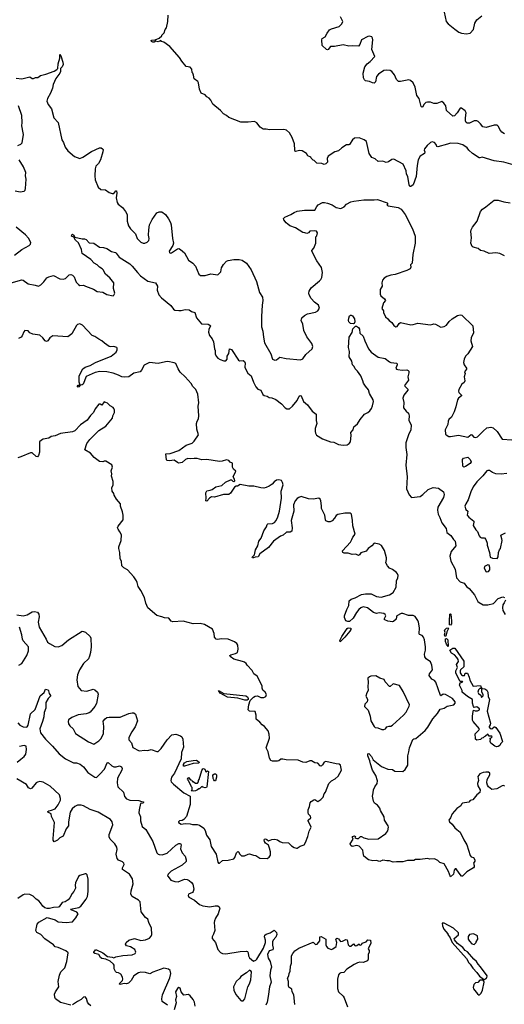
# Model space of a CAD drawing. Extents: x 2220333 to 2384341, y 721037 to 894043.
# Tile 281 of 325: x 2346499 to 2352603, y 813727 to 826119. Entities that reach past the tile are written whole.
import ezdxf

# ---------------------------------------------------------------- set-up
doc = ezdxf.new("R2010")
doc.units = 0

msp = doc.modelspace()

# ---------------------------------------------------------------- linework, layer by layer
at = {"layer": '0CON10XD'}
for points in [[(2352715, 824290), (2352595, 824324), (2352475, 824342), (2352325, 824390), (2352295, 824380), (2352285, 824382), (2352203, 824435), (2352157, 824477), (2352135, 824506), (2352082, 824542), (2352022, 824562), (2351925, 824566), (2351887, 824553), (2351765, 824520), (2351755, 824522), (2351745, 824547), (2351722, 824572), (2351695, 824583), (2351675, 824575), (2351630, 824535), (2351599, 824495), (2351594, 824475), (2351600, 824455), (2351597, 824435), (2351545, 824402), (2351520, 824355), (2351507, 824285), (2351492, 824145), (2351455, 824040), (2351425, 824020), (2351415, 824020), (2351405, 824040), (2351387, 824145), (2351373, 824175), (2351366, 824215), (2351329, 824299), (2351212, 824362), (2351185, 824358), (2351145, 824330), (2351115, 824323), (2351075, 824340), (2351015, 824336), (2350975, 824367), (2350935, 824383), (2350903, 824435), (2350867, 824585), (2350838, 824608), (2350775, 824632), (2350715, 824627), (2350690, 824605), (2350655, 824550), (2350645, 824543), (2350615, 824542), (2350555, 824508), (2350515, 824468), (2350470, 824455), (2350385, 824400), (2350373, 824373), (2350378, 824325), (2350357, 824303), (2350335, 824298), (2350305, 824308), (2350243, 824313), (2350210, 824345), (2350195, 824350), (2350170, 824375), (2350165, 824390), (2350130, 824405), (2350110, 824435), (2350055, 824468), (2350025, 824472), (2349975, 824458), (2349971, 824461), (2349964, 824475), (2349960, 824555), (2349933, 824635), (2349898, 824695), (2349858, 824728), (2349825, 824737), (2349645, 824731), (2349605, 824742), (2349565, 824742), (2349530, 824765), (2349485, 824822), (2349455, 824838), (2349375, 824830), (2349285, 824831), (2349135, 824886), (2349105, 824914), (2349065, 824934), (2349027, 824977), (2348932, 825055), (2348906, 825106), (2348885, 825130), (2348858, 825148), (2348835, 825171), (2348784, 825194), (2348762, 825245), (2348751, 825325), (2348742, 825342), (2348698, 825375), (2348689, 825419), (2348678, 825445), (2348670, 825455), (2348668, 825498), (2348645, 825520), (2348595, 825530), (2348542, 825595), (2348512, 825645), (2348392, 825782), (2348315, 825837), (2348286, 825846), (2348275, 825858), (2348245, 825840), (2348215, 825848), (2348194, 825836), (2348176, 825834), (2348159, 825845), (2348156, 825855), (2348165, 825862), (2348205, 825867), (2348255, 825888), (2348290, 825915), (2348290, 825925), (2348317, 825953), (2348330, 825995), (2348348, 826015), (2348367, 826095), (2348369, 826175)], [(2351846, 826215), (2351869, 826095), (2351896, 826065), (2351979, 825999), (2352031, 825961), (2352065, 825948), (2352125, 825942), (2352175, 825948), (2352214, 825996), (2352232, 826075), (2352255, 826117), (2352321, 826169)], [(2352605, 824681), (2352572, 824702), (2352546, 824735), (2352530, 824775), (2352515, 824790), (2352475, 824791), (2352375, 824761), (2352332, 824772), (2352305, 824809), (2352275, 824837), (2352255, 824847), (2352225, 824844), (2352165, 824817), (2352135, 824817), (2352122, 824825), (2352114, 824845), (2352113, 824885), (2352122, 824945), (2352112, 824972), (2352065, 825007), (2352045, 825007), (2352008, 824945), (2351975, 824910), (2351955, 824906), (2351873, 824975), (2351866, 825035), (2351840, 825070), (2351815, 825088), (2351755, 825064), (2351715, 825066), (2351675, 825081), (2351635, 825082), (2351615, 825076), (2351589, 825051), (2351575, 825021), (2351565, 825019), (2351557, 825027), (2351529, 825129), (2351501, 825165), (2351481, 825271), (2351456, 825325), (2351423, 825353), (2351400, 825360), (2351295, 825341), (2351272, 825342), (2351245, 825364), (2351218, 825425), (2351188, 825465), (2351165, 825481), (2351115, 825484), (2351085, 825479), (2351017, 825433), (2350993, 825405), (2350979, 825335), (2350965, 825321), (2350945, 825322), (2350905, 825340), (2350855, 825351), (2350841, 825361), (2350829, 825385), (2350824, 825445), (2350848, 825525), (2350875, 825562), (2350915, 825591), (2350972, 825655), (2350934, 825745), (2350946, 825866), (2350945, 825888), (2350935, 825902), (2350905, 825911), (2350885, 825909), (2350804, 825866), (2350785, 825808), (2350765, 825787), (2350685, 825791), (2350645, 825784), (2350575, 825804), (2350465, 825780), (2350415, 825780), (2350383, 825745), (2350375, 825740), (2350365, 825743), (2350310, 825795), (2350303, 825865), (2350309, 825881), (2350345, 825903), (2350370, 825950), (2350400, 825990), (2350425, 826004), (2350525, 826031), (2350558, 826065), (2350568, 826095), (2350538, 826155)], [(2346455, 825382), (2346525, 825374), (2346625, 825400), (2346658, 825378), (2346672, 825378), (2346698, 825392), (2346727, 825393), (2346762, 825415), (2346828, 825432), (2346935, 825471), (2346969, 825491), (2346979, 825505), (2346984, 825565), (2347004, 825635), (2347005, 825680), (2347016, 825665), (2347044, 825585), (2347046, 825554), (2347034, 825526), (2347014, 825505), (2347014, 825465), (2347007, 825445), (2346953, 825377), (2346919, 825305), (2346911, 825259), (2346889, 825195), (2346850, 825125), (2346840, 825095), (2346860, 825050), (2346899, 824995), (2346931, 824885), (2346983, 824823), (2347029, 824605), (2347053, 824573), (2347074, 824515), (2347105, 824467), (2347188, 824398), (2347255, 824370), (2347295, 824387), (2347405, 824460), (2347504, 824506), (2347525, 824506), (2347544, 824494), (2347550, 824485), (2347548, 824455), (2347518, 824355), (2347490, 824310), (2347460, 824275), (2347450, 824240), (2347444, 824155), (2347449, 824105), (2347489, 824009), (2347523, 823983), (2347579, 823979), (2347625, 823944), (2347665, 823931), (2347687, 823933), (2347712, 823965), (2347720, 823965), (2347722, 823935), (2347714, 823876), (2347725, 823818), (2347738, 823798), (2347795, 823754), (2347834, 823705), (2347851, 823665), (2347854, 823585), (2347869, 823525), (2347896, 823485), (2347959, 823425), (2347981, 823365), (2348027, 823317), (2348055, 823306), (2348075, 823307), (2348105, 823320), (2348125, 823341), (2348130, 823365), (2348123, 823405), (2348125, 823475), (2348133, 823535), (2348166, 823605), (2348225, 823689), (2348255, 823702), (2348289, 823699), (2348336, 823665), (2348373, 823613), (2348398, 823568), (2348407, 823535), (2348422, 823365), (2348436, 823305), (2348429, 823275), (2348384, 823206), (2348385, 823190), (2348395, 823182), (2348410, 823185), (2348485, 823236), (2348505, 823240), (2348525, 823227), (2348575, 823183), (2348624, 823094), (2348678, 823055), (2348715, 823016), (2348755, 822918), (2348775, 822899), (2348835, 822901), (2348905, 822921), (2348995, 822906), (2349034, 822945), (2349043, 822997), (2349065, 823036), (2349105, 823079), (2349125, 823090), (2349195, 823101), (2349265, 823102), (2349302, 823092), (2349355, 823053), (2349415, 822970), (2349482, 822825), (2349519, 822685), (2349559, 822625), (2349562, 822585), (2349552, 822528), (2349544, 822384), (2349547, 822255), (2349563, 822197), (2349568, 822125), (2349583, 822053), (2349661, 821915), (2349682, 821845), (2349712, 821832), (2349735, 821836), (2349775, 821873), (2349855, 821854), (2350035, 821839), (2350065, 821852), (2350102, 821905), (2350183, 821977), (2350192, 822005), (2350177, 822045), (2350115, 822128), (2350079, 822209), (2350064, 822285), (2350046, 822335), (2350054, 822365), (2350088, 822395), (2350124, 822416), (2350225, 822437), (2350255, 822456), (2350275, 822490), (2350262, 822525), (2350213, 822563), (2350170, 822610), (2350146, 822655), (2350142, 822675), (2350145, 822702), (2350169, 822745), (2350277, 822833), (2350292, 822848), (2350304, 822876), (2350312, 822935), (2350301, 823001), (2350243, 823085), (2350178, 823205), (2350178, 823215), (2350203, 823245), (2350230, 823305), (2350230, 823385), (2350242, 823398), (2350250, 823435), (2350236, 823456), (2350215, 823462), (2350155, 823458), (2350135, 823438), (2350115, 823428), (2350092, 823438), (2350065, 823440), (2349975, 823498), (2349900, 823525), (2349878, 823545), (2349854, 823564), (2349828, 823598), (2349823, 823617), (2349840, 823635), (2349914, 823666), (2349956, 823694), (2349995, 823707), (2350085, 823720), (2350215, 823720), (2350242, 823768), (2350260, 823790), (2350314, 823816), (2350337, 823817), (2350378, 823808), (2350435, 823790), (2350485, 823757), (2350544, 823744), (2350585, 823764), (2350615, 823798), (2350670, 823825), (2350706, 823834), (2350835, 823851), (2350965, 823850), (2351005, 823856), (2351128, 823815), (2351138, 823805), (2351122, 823785), (2351140, 823775), (2351265, 823755), (2351305, 823734), (2351356, 823666), (2351445, 823486)], [(2346474, 824536), (2346515, 824552), (2346530, 824570), (2346547, 824675), (2346544, 824696), (2346526, 824784), (2346532, 824825), (2346526, 824915), (2346483, 825033)], [(2346444, 823964), (2346505, 823951), (2346555, 823961), (2346569, 823975), (2346574, 823995), (2346582, 824112), (2346573, 824155), (2346576, 824195), (2346548, 824268), (2346494, 824355)], [(2352604, 823145), (2352545, 823177), (2352495, 823185), (2352412, 823175), (2352348, 823205), (2352305, 823216), (2352275, 823239), (2352210, 823255), (2352198, 823265), (2352183, 823305), (2352189, 823375), (2352181, 823455), (2352186, 823475), (2352203, 823507), (2352263, 823585), (2352303, 823705), (2352328, 823735), (2352372, 823765), (2352475, 823849), (2352526, 823846), (2352595, 823827), (2352675, 823814)], [(2346433, 823157), (2346525, 823225), (2346617, 823275), (2346637, 823295), (2346640, 823315), (2346611, 823371), (2346572, 823412), (2346457, 823507)], [(2351445, 823486), (2351481, 823395), (2351479, 823305), (2351450, 823165), (2351442, 823055), (2351420, 823035), (2351427, 823003), (2351416, 822984), (2351375, 822963), (2351229, 822911), (2351175, 822902), (2351124, 822886), (2351090, 822865), (2351069, 822841), (2351060, 822805), (2351066, 822765), (2351040, 822725), (2351040, 822665), (2351047, 822645), (2351096, 822605), (2351107, 822585), (2351080, 822555), (2351062, 822485), (2351080, 822455), (2351083, 822433), (2351105, 822380), (2351136, 822356), (2351152, 822332), (2351186, 822306), (2351212, 822272), (2351235, 822254), (2351255, 822258), (2351277, 822295), (2351295, 822306), (2351425, 822280), (2351455, 822281), (2351515, 822301), (2351675, 822277), (2351704, 822286), (2351715, 822293), (2351735, 822288), (2351805, 822251), (2351845, 822257), (2351874, 822275), (2351908, 822322), (2351945, 822355), (2352015, 822396), (2352045, 822406), (2352068, 822398), (2352205, 822265), (2352214, 822176), (2352184, 822115), (2352182, 822075), (2352202, 822005), (2352144, 821915), (2352114, 821885), (2352096, 821845), (2352091, 821805), (2352099, 821775), (2352126, 821735), (2352125, 821722), (2352100, 821685), (2352108, 821665), (2352096, 821624), (2352104, 821575), (2352096, 821554), (2352070, 821530), (2352029, 821465), (2352026, 821445), (2352032, 821425), (2352063, 821395), (2352064, 821385), (2352026, 821354), (2352014, 821335), (2351994, 821245), (2351971, 821185), (2351936, 821115), (2351904, 821085), (2351895, 821068), (2351891, 821025), (2351860, 820955), (2351864, 820904), (2351884, 820884), (2351905, 820872), (2351925, 820871), (2352025, 820891), (2352145, 820866), (2352185, 820897), (2352195, 820893), (2352219, 820865), (2352245, 820860), (2352265, 820869), (2352335, 820940), (2352385, 820982), (2352435, 820990), (2352461, 820981), (2352515, 820936), (2352578, 820838), (2352699, 820829)], [(2346335, 822791), (2346526, 822846), (2346545, 822840), (2346605, 822794), (2346695, 822779), (2346735, 822763), (2346767, 822783), (2346802, 822818), (2346840, 822870), (2346866, 822884), (2346925, 822898), (2347005, 822856), (2347045, 822852), (2347075, 822861), (2347122, 822908), (2347145, 822913), (2347165, 822903), (2347185, 822883), (2347212, 822815), (2347238, 822785), (2347256, 822774), (2347305, 822776), (2347327, 822767), (2347428, 822728), (2347475, 822699), (2347545, 822689), (2347595, 822659), (2347675, 822644), (2347685, 822650), (2347697, 822675), (2347680, 822735), (2347686, 822805), (2347635, 822870), (2347578, 822918), (2347551, 822971), (2347539, 822985), (2347506, 823005), (2347475, 823035), (2347436, 823055), (2347395, 823101), (2347288, 823175), (2347277, 823227), (2347239, 823309), (2347201, 823345), (2347180, 823380), (2347153, 823395), (2347155, 823410), (2347165, 823418), (2347175, 823412), (2347195, 823380), (2347285, 823362), (2347315, 823362), (2347335, 823352), (2347375, 823310), (2347435, 823308), (2347505, 823254), (2347555, 823250), (2347595, 823239), (2347655, 823202), (2347705, 823190), (2347715, 823180), (2347751, 823131), (2347888, 823045), (2347918, 823018), (2347984, 822935), (2348023, 822895), (2348115, 822829), (2348208, 822808), (2348234, 822765), (2348229, 822715), (2348251, 822655), (2348285, 822619), (2348403, 822523), (2348435, 822474), (2348455, 822464), (2348505, 822457), (2348533, 822457), (2348585, 822470), (2348635, 822467), (2348665, 822447), (2348705, 822432), (2348727, 822367), (2348791, 822291), (2348873, 822287), (2348896, 822275), (2348901, 822265), (2348880, 822220), (2348877, 822185), (2348890, 822145), (2348924, 822104), (2348940, 822065), (2348953, 821975), (2348962, 821955), (2348961, 821915), (2348974, 821885), (2348995, 821860), (2349025, 821842), (2349070, 821825), (2349095, 821827), (2349112, 821845), (2349113, 821885), (2349132, 821918), (2349142, 821975), (2349165, 821966), (2349254, 821834), (2349267, 821827), (2349315, 821829), (2349331, 821815), (2349339, 821795), (2349337, 821745), (2349346, 821715), (2349372, 821672), (2349416, 821635), (2349446, 821555), (2349475, 821500), (2349500, 821470), (2349538, 821455), (2349562, 821402), (2349580, 821390), (2349615, 821382), (2349642, 821362), (2349675, 821360), (2349725, 821340), (2349796, 821286), (2349844, 821234), (2349865, 821220), (2349897, 821223), (2349937, 821253), (2349995, 821324), (2350020, 821380), (2350030, 821390), (2350045, 821385), (2350075, 821315), (2350125, 821273), (2350182, 821192), (2350232, 821152), (2350234, 821075), (2350242, 821035), (2350222, 820975), (2350219, 820935), (2350223, 820913), (2350239, 820889), (2350313, 820843), (2350415, 820806), (2350455, 820800), (2350513, 820773), (2350575, 820762), (2350623, 820767), (2350651, 820785), (2350666, 820805), (2350676, 820885), (2350670, 820925), (2350701, 820959), (2350708, 820995), (2350756, 821034), (2350787, 821085), (2350842, 821155), (2350885, 821174), (2350910, 821195), (2350932, 821225), (2350945, 821260), (2350954, 821315), (2350950, 821335), (2350905, 821416), (2350891, 821461), (2350855, 821505), (2350828, 821545), (2350822, 821575), (2350796, 821636), (2350755, 821696), (2350725, 821724), (2350710, 821755), (2350692, 821775), (2350681, 821821), (2350648, 821875), (2350654, 821944), (2350640, 821995), (2350648, 822125), (2350685, 822182), (2350694, 822226), (2350728, 822262), (2350742, 822262), (2350766, 822246), (2350778, 822225), (2350784, 822174), (2350827, 822137), (2350846, 822076), (2350892, 821975), (2350925, 821935), (2351015, 821871), (2351102, 821855), (2351155, 821811), (2351174, 821804), (2351248, 821795), (2351254, 821775), (2351238, 821735), (2351245, 821722), (2351260, 821715), (2351315, 821709), (2351374, 821714), (2351392, 821705), (2351399, 821695), (2351399, 821675), (2351387, 821625), (2351396, 821584)], [(2350705, 822293), (2350665, 822297), (2350645, 822315), (2350641, 822335), (2350646, 822364), (2350655, 822390), (2350665, 822400), (2350675, 822401), (2350691, 822391), (2350716, 822355), (2350721, 822315), (2350714, 822296), (2350705, 822293)], [(2350300, 820000), (2350294, 820065), (2350284, 820085), (2350267, 820097), (2350195, 820086), (2350137, 820087), (2350045, 820116), (2350015, 820107), (2349995, 820093), (2349968, 820065), (2349947, 820015), (2349952, 819935), (2349920, 819815), (2349932, 819722), (2349925, 819683), (2349905, 819671), (2349859, 819671), (2349817, 819633), (2349785, 819619), (2349695, 819557), (2349634, 819476), (2349522, 819395), (2349505, 819360), (2349465, 819354), (2349444, 819344), (2349430, 819345), (2349428, 819355), (2349457, 819383), (2349471, 819445), (2349498, 819495), (2349510, 819555), (2349540, 819595), (2349573, 819685), (2349608, 819738), (2349616, 819764), (2349625, 819774), (2349685, 819780), (2349708, 819792), (2349729, 819815), (2349749, 819861), (2349772, 819935), (2349796, 820095), (2349792, 820185), (2349818, 820265), (2349810, 820295), (2349795, 820318), (2349765, 820329), (2349735, 820322), (2349706, 820304), (2349680, 820275), (2349643, 820247), (2349605, 820230), (2349575, 820224), (2349535, 820226), (2349447, 820247), (2349385, 820249), (2349275, 820268), (2349242, 820248), (2349225, 820248), (2349204, 820236), (2349155, 820160), (2349135, 820144), (2349065, 820144), (2348955, 820109), (2348915, 820113), (2348891, 820099), (2348855, 820060), (2348843, 820065), (2348848, 820095), (2348844, 820166), (2348855, 820190), (2348897, 820197), (2348925, 820207), (2348971, 820239), (2349045, 820258), (2349092, 820298), (2349155, 820328), (2349165, 820328), (2349185, 820309), (2349195, 820306), (2349207, 820313), (2349206, 820335), (2349190, 820365), (2349220, 820435), (2349193, 820463), (2349180, 820485), (2349178, 820538), (2349151, 820551), (2349133, 820573), (2349105, 820580), (2349049, 820561), (2349015, 820559), (2348855, 820584), (2348795, 820581), (2348735, 820598), (2348695, 820598), (2348655, 820590), (2348615, 820596), (2348587, 820585), (2348545, 820546), (2348505, 820536), (2348485, 820544), (2348445, 820574), (2348387, 820567), (2348355, 820570), (2348348, 820578), (2348342, 820655), (2348395, 820660), (2348502, 820698), (2348595, 820766), (2348670, 820790), (2348698, 820815), (2348752, 820895), (2348732, 820965), (2348726, 821035), (2348734, 821065), (2348750, 821095), (2348756, 821135), (2348749, 821255), (2348757, 821295), (2348743, 821405), (2348717, 821465), (2348681, 821501), (2348659, 821539), (2348585, 821623), (2348522, 821682), (2348494, 821725), (2348465, 821790), (2348445, 821800), (2348364, 821816), (2348335, 821814), (2348245, 821791), (2348135, 821803), (2348065, 821770), (2348035, 821709), (2348015, 821688), (2347935, 821671), (2347875, 821624), (2347825, 821619), (2347785, 821624), (2347744, 821644), (2347675, 821672), (2347596, 821686), (2347508, 821692), (2347450, 821680), (2347335, 821628), (2347297, 821533), (2347285, 821523), (2347260, 821520), (2347245, 821498), (2347235, 821493), (2347229, 821499), (2347227, 821505), (2347235, 821520), (2347260, 821520), (2347248, 821555), (2347249, 821635), (2347293, 821725), (2347325, 821746), (2347385, 821765), (2347455, 821804), (2347652, 821885), (2347715, 821934), (2347729, 821965), (2347729, 821985), (2347722, 821995), (2347686, 822004), (2347645, 822000), (2347628, 822005), (2347566, 822046), (2347535, 822075), (2347495, 822096), (2347445, 822132), (2347412, 822145), (2347292, 822275), (2347255, 822289), (2347228, 822282), (2347215, 822270), (2347157, 822165), (2347105, 822127), (2346915, 822141), (2346880, 822115), (2346855, 822077), (2346835, 822070), (2346819, 822079), (2346792, 822115), (2346755, 822148), (2346665, 822163), (2346629, 822179), (2346605, 822203), (2346565, 822207), (2346550, 822190), (2346530, 822140), (2346516, 822124), (2346485, 822108)], [(2351396, 821584), (2351348, 821515), (2351350, 821505), (2351388, 821468), (2351386, 821456), (2351338, 821395), (2351326, 821355), (2351338, 821302), (2351334, 821235), (2351365, 821193), (2351397, 821167), (2351405, 821135), (2351399, 821079), (2351431, 821015), (2351424, 820955), (2351395, 820895), (2351364, 820795), (2351362, 820735), (2351375, 820645), (2351363, 820513), (2351378, 820365), (2351371, 820215), (2351405, 820138), (2351435, 820106), (2351545, 820116), (2351575, 820145), (2351645, 820205), (2351705, 820230), (2351775, 820222), (2351839, 820175), (2351844, 820145), (2351839, 820105), (2351766, 819984), (2351762, 819945), (2351770, 819895), (2351792, 819855), (2351815, 819785), (2351871, 819715), (2351881, 819665), (2351928, 819628), (2351963, 819575), (2351986, 819556), (2351992, 819495), (2351934, 819425), (2351918, 819365), (2351930, 819305), (2351986, 819205), (2352002, 819095), (2352046, 819045), (2352098, 819028), (2352126, 818986), (2352160, 818960), (2352229, 818879), (2352268, 818798), (2352285, 818783), (2352335, 818756), (2352397, 818753), (2352465, 818772), (2352525, 818833), (2352584, 818856), (2352607, 818847)], [(2347466, 817514), (2347446, 817475), (2347389, 817405), (2347375, 817396), (2347335, 817382), (2347235, 817372), (2347155, 817338), (2347114, 817306), (2347108, 817285), (2347116, 817255), (2347131, 817231), (2347172, 817192), (2347201, 817135), (2347365, 817030), (2347435, 817002), (2347495, 817042), (2347525, 817074), (2347554, 817135), (2347561, 817225), (2347550, 817290), (2347575, 817321), (2347597, 817335), (2347628, 817342), (2347765, 817341), (2347875, 817388), (2347915, 817396), (2347935, 817394), (2347958, 817378), (2347982, 817295), (2347955, 817218), (2347911, 817155), (2347874, 817085), (2347874, 817055), (2347909, 817019), (2347925, 816957), (2348005, 816916), (2348075, 816924), (2348115, 816921), (2348155, 816932), (2348225, 816907), (2348245, 816910), (2348282, 816945), (2348355, 817054), (2348415, 817120), (2348465, 817128), (2348525, 817106), (2348540, 817095), (2348554, 817065), (2348561, 816965), (2348539, 816895), (2348533, 816815), (2348448, 816635), (2348413, 816585), (2348401, 816545), (2348408, 816525), (2348435, 816496), (2348565, 816390), (2348647, 816345), (2348648, 816242), (2348599, 816091), (2348566, 816054), (2348545, 816042), (2348513, 816037), (2348500, 816025), (2348500, 816015), (2348535, 815994), (2348585, 816001), (2348645, 815998), (2348675, 815988), (2348735, 815990), (2348765, 815980), (2348818, 815945), (2348837, 815915), (2348854, 815855), (2348896, 815796), (2348910, 815715), (2348976, 815615), (2348994, 815515), (2349005, 815503), (2349015, 815503), (2349055, 815536), (2349125, 815539), (2349195, 815558), (2349210, 815575), (2349230, 815635), (2349245, 815650), (2349255, 815647), (2349272, 815615), (2349295, 815594), (2349330, 815595), (2349375, 815617), (2349395, 815620), (2349445, 815603), (2349475, 815600), (2349525, 815568), (2349615, 815560), (2349643, 815577), (2349659, 815605), (2349658, 815645), (2349646, 815694), (2349635, 815728), (2349595, 815753), (2349584, 815775), (2349578, 815795), (2349584, 815806), (2349595, 815810), (2349613, 815803), (2349634, 815784), (2349675, 815803), (2349714, 815804), (2349745, 815797), (2349775, 815774), (2349805, 815762), (2349885, 815761), (2349923, 815723), (2349955, 815702), (2349985, 815691), (2349995, 815690), (2350032, 815718), (2350084, 815736), (2350101, 815765), (2350130, 815840), (2350145, 815905), (2350170, 815955), (2350132, 816035), (2350134, 816046), (2350166, 816075), (2350161, 816095), (2350135, 816121), (2350131, 816141), (2350133, 816175), (2350149, 816215), (2350158, 816262), (2350170, 816280), (2350205, 816302), (2350215, 816304), (2350255, 816280), (2350293, 816305), (2350320, 816335), (2350336, 816375), (2350351, 816395), (2350395, 816506), (2350425, 816539), (2350474, 816566), (2350510, 816600), (2350553, 816675), (2350542, 816735), (2350525, 816750), (2350485, 816752), (2350355, 816783), (2350336, 816775), (2350315, 816741), (2350295, 816724), (2350285, 816727), (2350255, 816761), (2350215, 816768), (2350175, 816793), (2350155, 816791), (2350105, 816770), (2350065, 816773), (2350005, 816799), (2349855, 816804), (2349815, 816814), (2349788, 816812), (2349765, 816793), (2349745, 816788), (2349685, 816788), (2349664, 816794), (2349647, 816825), (2349627, 816905), (2349603, 816955), (2349644, 817076), (2349641, 817125), (2349630, 817170), (2349584, 817224), (2349555, 817243), (2349526, 817276), (2349478, 817315), (2349477, 817365), (2349465, 817410), (2349395, 817418), (2349378, 817435), (2349384, 817495), (2349401, 817549), (2349445, 817591), (2349465, 817606), (2349495, 817610), (2349535, 817588), (2349575, 817588), (2349599, 817601), (2349608, 817625), (2349590, 817655), (2349562, 817682), (2349553, 817705), (2349552, 817735), (2349490, 817855), (2349450, 817885), (2349429, 817929), (2349364, 817995), (2349351, 818015), (2349332, 818032), (2349305, 818043), (2349195, 818071), (2349149, 818105), (2349147, 818115), (2349158, 818125), (2349219, 818141), (2349244, 818156), (2349252, 818195), (2349247, 818245), (2349235, 818268), (2349205, 818288), (2349125, 818324), (2349035, 818327), (2348995, 818318), (2348975, 818324), (2348955, 818348), (2348950, 818395), (2348928, 818448), (2348825, 818508), (2348771, 818521), (2348685, 818516), (2348557, 818547), (2348428, 818542), (2348409, 818549), (2348378, 818588), (2348325, 818590), (2348290, 818605), (2348225, 818620), (2348115, 818718), (2348087, 818775), (2348071, 818845), (2348024, 818935), (2347990, 818985), (2347980, 819035), (2347970, 819055), (2347936, 819105), (2347859, 819195), (2347810, 819220), (2347787, 819247), (2347780, 819305), (2347764, 819335), (2347759, 819415), (2347749, 819465), (2347750, 819485), (2347778, 819565), (2347780, 819635), (2347762, 819675), (2347738, 819705), (2347732, 819725), (2347740, 819745), (2347802, 819825), (2347802, 819885), (2347796, 819926), (2347770, 819995), (2347767, 820025), (2347719, 820085), (2347690, 820135), (2347686, 820156), (2347663, 820185), (2347659, 820225), (2347677, 820265), (2347678, 820305), (2347656, 820375), (2347659, 820405), (2347653, 820443), (2347667, 820485), (2347658, 820515), (2347585, 820562), (2347565, 820562), (2347545, 820553), (2347505, 820557), (2347439, 820609), (2347390, 820665), (2347320, 820705), (2347346, 820785), (2347383, 820837), (2347495, 820949), (2347583, 821005), (2347667, 821105), (2347672, 821135), (2347694, 821176), (2347694, 821204), (2347686, 821226), (2347675, 821240), (2347639, 821259), (2347605, 821292), (2347585, 821302), (2347562, 821308), (2347535, 821268), (2347512, 821282), (2347495, 821280), (2347449, 821221), (2347431, 821175), (2347393, 821137), (2347351, 821079), (2347265, 821020), (2347195, 820945), (2347165, 820931), (2347015, 820911), (2346945, 820881), (2346895, 820872), (2346865, 820854), (2346795, 820840), (2346772, 820828), (2346748, 820805), (2346750, 820675), (2346737, 820635), (2346725, 820619), (2346705, 820623), (2346655, 820666), (2346635, 820669), (2346515, 820616), (2346475, 820606)], [(2352095, 820488), (2352079, 820499), (2352075, 820585), (2352088, 820602), (2352145, 820612), (2352173, 820583), (2352186, 820554), (2352173, 820535), (2352115, 820494), (2352095, 820488)], [(2352635, 820409), (2352565, 820401), (2352495, 820405), (2352455, 820418), (2352415, 820446), (2352395, 820446), (2352385, 820440), (2352333, 820377), (2352258, 820302), (2352211, 820239), (2352180, 820175), (2352147, 820075), (2352117, 820025), (2352107, 819995), (2352120, 819955), (2352142, 819932), (2352134, 819885), (2352155, 819859), (2352218, 819808), (2352221, 819795), (2352210, 819755), (2352245, 819698), (2352266, 819676), (2352285, 819623), (2352299, 819605), (2352315, 819596), (2352355, 819597), (2352369, 819575), (2352389, 819529), (2352389, 819505), (2352416, 819415), (2352423, 819355), (2352455, 819340), (2352512, 819338), (2352525, 819360), (2352532, 819415), (2352544, 819445), (2352554, 819465), (2352574, 819565), (2352573, 819585), (2352558, 819632), (2352620, 819660)], [(2352605, 816474), (2352595, 816479), (2352575, 816476), (2352510, 816440), (2352445, 816432), (2352403, 816465), (2352390, 816485), (2352381, 816515), (2352386, 816555), (2352419, 816615), (2352420, 816635), (2352405, 816647), (2352371, 816649), (2352335, 816643), (2352295, 816627), (2352270, 816595), (2352280, 816545), (2352267, 816505), (2352268, 816475), (2352297, 816425), (2352295, 816392), (2352256, 816364), (2352205, 816302), (2352175, 816290), (2352155, 816272), (2352075, 816258), (2352064, 816246), (2352056, 816224), (2352005, 816192), (2351945, 816124), (2351925, 816075), (2351906, 816045), (2351914, 816025), (2351946, 815995), (2351979, 815949), (2352007, 815927), (2352047, 815895), (2352092, 815795), (2352130, 815735), (2352175, 815598), (2352185, 815584), (2352215, 815573), (2352233, 815545), (2352231, 815529), (2352213, 815505), (2352223, 815475), (2352223, 815455), (2352217, 815445), (2352130, 815395), (2352075, 815340), (2352065, 815340), (2352045, 815360), (2352005, 815420), (2351995, 815430), (2351985, 815430), (2351972, 815415), (2351962, 815365), (2351925, 815330), (2351899, 815399), (2351845, 815494), (2351791, 815511), (2351765, 815538), (2351725, 815558), (2351665, 815552), (2351635, 815560), (2351545, 815548), (2351485, 815548), (2351463, 815537), (2351385, 815536), (2351325, 815521), (2351245, 815521), (2351205, 815514), (2351157, 815533), (2351125, 815531), (2351075, 815541), (2351035, 815523), (2350988, 815538), (2350946, 815534), (2350892, 815545), (2350835, 815592), (2350826, 815635), (2350823, 815665), (2350775, 815716), (2350745, 815724), (2350685, 815714), (2350668, 815725), (2350660, 815745), (2350698, 815805), (2350690, 815825), (2350693, 815837), (2350718, 815848), (2350728, 815838), (2350722, 815822), (2350747, 815813), (2350767, 815813), (2350792, 815838), (2350805, 815840), (2350835, 815822), (2350895, 815807), (2351015, 815809), (2351109, 815875), (2351135, 815912), (2351144, 815955), (2351139, 815975), (2351096, 816045), (2351089, 816085), (2351044, 816164), (2351034, 816195), (2351005, 816233), (2350970, 816260), (2350957, 816285), (2350943, 816345), (2350953, 816387), (2350954, 816426), (2350971, 816465), (2351000, 816505), (2351008, 816538), (2350986, 816606), (2350942, 816675), (2350916, 816754), (2350911, 816791), (2350883, 816855), (2350885, 816880), (2350895, 816882), (2350930, 816845), (2350952, 816802), (2351055, 816719), (2351135, 816686), (2351195, 816680), (2351225, 816661), (2351325, 816657), (2351355, 816684), (2351390, 816735), (2351387, 816855), (2351402, 816905), (2351410, 816955), (2351450, 817060), (2351465, 817070), (2351488, 817072), (2351605, 817173), (2351641, 817215), (2351702, 817318), (2351762, 817385), (2351795, 817441), (2351844, 817456), (2351885, 817481), (2351966, 817494), (2351983, 817515), (2351983, 817535), (2351949, 817575), (2351863, 817625), (2351835, 817631), (2351805, 817610), (2351798, 817615), (2351741, 817781), (2351725, 817802), (2351691, 817821), (2351658, 817865), (2351660, 817885), (2351698, 817935), (2351691, 817995), (2351672, 818035), (2351619, 818075), (2351602, 818102), (2351598, 818135), (2351610, 818185), (2351611, 818225), (2351598, 818315), (2351585, 818349), (2351569, 818369), (2351535, 818381), (2351530, 818390), (2351534, 818465), (2351522, 818535), (2351515, 818556), (2351479, 818609), (2351455, 818622), (2351395, 818622), (2351325, 818646), (2351305, 818646), (2351251, 818615), (2351244, 818605), (2351240, 818575), (2351207, 818543), (2351195, 818540), (2351135, 818549), (2351097, 818567), (2351090, 818575), (2351110, 818615), (2351102, 818632), (2351085, 818647), (2351025, 818652), (2350995, 818647), (2350955, 818656), (2350881, 818715), (2350825, 818728), (2350795, 818716), (2350771, 818695), (2350742, 818658), (2350700, 818585), (2350655, 818543), (2350634, 818544), (2350608, 818555), (2350592, 818595), (2350592, 818615), (2350620, 818695), (2350644, 818745), (2350650, 818805), (2350675, 818827), (2350725, 818843), (2350805, 818883), (2350855, 818893), (2350925, 818892), (2350995, 818859), (2351050, 818850), (2351155, 818880), (2351205, 818908), (2351242, 818975), (2351245, 819055), (2351260, 819095), (2351265, 819125), (2351258, 819145), (2351245, 819160), (2351195, 819199), (2351159, 819215), (2351130, 819245), (2351111, 819285), (2351121, 819325), (2351120, 819345), (2351095, 819438), (2351055, 819500), (2351025, 819517), (2350965, 819532), (2350933, 819495), (2350889, 819465), (2350865, 819430), (2350795, 819407), (2350778, 819382), (2350765, 819377), (2350733, 819393), (2350685, 819388), (2350635, 819406), (2350585, 819406), (2350568, 819415), (2350567, 819435), (2350666, 819544), (2350684, 819575), (2350694, 819605), (2350724, 819645), (2350695, 819750), (2350691, 819815), (2350678, 819895), (2350665, 819908), (2350645, 819910), (2350595, 819908), (2350505, 819890), (2350485, 819878), (2350466, 819844), (2350435, 819812), (2350409, 819801), (2350385, 819800), (2350355, 819813), (2350349, 819825), (2350342, 819885), (2350302, 819965), (2350300, 820000)], [(2352375, 819170), (2352405, 819173), (2352420, 819195), (2352420, 819225), (2352412, 819252), (2352395, 819256), (2352355, 819238), (2352350, 819215), (2352375, 819170)], [(2352618, 818815), (2352602, 818778), (2352584, 818755), (2352579, 818715), (2352584, 818684), (2352615, 818632)], [(2346465, 818628), (2346543, 818617), (2346595, 818628), (2346655, 818668), (2346685, 818671), (2346725, 818662), (2346739, 818639), (2346746, 818605), (2346732, 818535), (2346746, 818475), (2346832, 818322), (2346851, 818285), (2346875, 818266), (2346940, 818230), (2346985, 818224), (2347029, 818241), (2347114, 818315), (2347285, 818421), (2347305, 818420), (2347329, 818409), (2347386, 818355), (2347396, 818334), (2347398, 818225), (2347392, 818155), (2347380, 818110), (2347364, 818075), (2347305, 818017), (2347254, 817935), (2347229, 817875), (2347220, 817810), (2347233, 817725), (2347275, 817676), (2347345, 817668), (2347425, 817692), (2347447, 817685), (2347481, 817655), (2347488, 817632), (2347466, 817514)], [(2351925, 818498), (2351914, 818504), (2351911, 818555), (2351918, 818635), (2351925, 818640), (2351930, 818635), (2351938, 818555), (2351936, 818515), (2351925, 818498)], [(2346487, 817995), (2346525, 818017), (2346588, 818115), (2346609, 818175), (2346612, 818225), (2346545, 818302), (2346534, 818324), (2346527, 818375), (2346498, 818475)], [(2350535, 818290), (2350533, 818305), (2350556, 818355), (2350625, 818458), (2350636, 818464), (2350670, 818460), (2350672, 818445), (2350659, 818425), (2350595, 818347), (2350535, 818290)], [(2351855, 818360), (2351849, 818375), (2351859, 818405), (2351851, 818435), (2351875, 818461), (2351895, 818467), (2351901, 818455), (2351879, 818415), (2351865, 818362), (2351855, 818360)], [(2351895, 818230), (2351875, 818258), (2351863, 818295), (2351864, 818326), (2351875, 818331), (2351890, 818315), (2351895, 818230)], [(2352505, 816969), (2352485, 816974), (2352434, 817015), (2352427, 817035), (2352430, 817065), (2352420, 817075), (2352438, 817082), (2352450, 817095), (2352445, 817100), (2352412, 817102), (2352395, 817128), (2352368, 817102), (2352350, 817095), (2352335, 817080), (2352322, 817078), (2352305, 817060), (2352255, 817050), (2352240, 817065), (2352242, 817095), (2352235, 817110), (2352235, 817130), (2352282, 817175), (2352290, 817195), (2352210, 817285), (2352204, 817305), (2352203, 817355), (2352209, 817411), (2352215, 817430), (2352235, 817422), (2352265, 817422), (2352290, 817435), (2352290, 817445), (2352255, 817470), (2352222, 817462), (2352213, 817473), (2352201, 817515), (2352203, 817565), (2352141, 817601), (2352074, 817655), (2352072, 817675), (2352039, 817745), (2352045, 817772), (2352080, 817785), (2352075, 817790), (2352045, 817790), (2351991, 817895), (2351992, 817925), (2352014, 817965), (2352002, 818005), (2352025, 818040), (2352021, 818065), (2352005, 818093), (2351976, 818126), (2351937, 818147), (2351919, 818185), (2351955, 818211), (2351980, 818210), (2352094, 818045), (2352094, 817975), (2352052, 817938), (2352046, 817925), (2352049, 817899), (2352062, 817872), (2352075, 817864), (2352100, 817865), (2352110, 817895), (2352140, 817895), (2352162, 817845), (2352169, 817805), (2352212, 817732), (2352305, 817740), (2352310, 817715), (2352320, 817700), (2352357, 817697), (2352385, 817682), (2352397, 817655), (2352400, 817600), (2352418, 817562), (2352386, 817415), (2352429, 817265), (2352427, 817245), (2352412, 817225), (2352412, 817215), (2352425, 817200), (2352445, 817194), (2352475, 817219), (2352485, 817219), (2352495, 817210), (2352545, 817139), (2352579, 817035), (2352577, 817025), (2352556, 817005), (2352545, 816983), (2352525, 816972), (2352505, 816969)], [(2351085, 817184), (2351105, 817194), (2351125, 817219), (2351152, 817228), (2351175, 817229), (2351195, 817239), (2351334, 817365), (2351366, 817405), (2351405, 817478), (2351408, 817495), (2351329, 817665), (2351285, 817738), (2351205, 817762), (2351165, 817727), (2351155, 817727), (2351102, 817785), (2351090, 817815), (2351035, 817830), (2350985, 817862), (2350923, 817857), (2350905, 817850), (2350885, 817830), (2350890, 817775), (2350883, 817725), (2350890, 817675), (2350870, 817645), (2350860, 817605), (2350879, 817569), (2350880, 817555), (2350874, 817535), (2350847, 817505), (2350844, 817476), (2350887, 817427), (2350914, 817355), (2350924, 817295), (2350963, 817223), (2350975, 817210), (2351012, 817208), (2351060, 817185), (2351085, 817184)], [(2346478, 817268), (2346501, 817241), (2346545, 817221), (2346584, 817216), (2346595, 817220), (2346605, 817238), (2346636, 817384), (2346695, 817439), (2346722, 817518), (2346759, 817611), (2346807, 817653), (2346825, 817692), (2346856, 817686), (2346864, 817674), (2346870, 817640), (2346888, 817615), (2346887, 817605), (2346856, 817574), (2346829, 817525), (2346828, 817455), (2346808, 817398), (2346803, 817345), (2346787, 817285), (2346752, 817195), (2346762, 817142), (2346825, 817065), (2346914, 816975), (2346995, 816879), (2347075, 816818), (2347175, 816766), (2347215, 816764), (2347260, 816750), (2347301, 816715), (2347356, 816646), (2347445, 816584), (2347467, 816583), (2347507, 816623), (2347568, 816685), (2347602, 816765), (2347615, 816772), (2347658, 816728), (2347685, 816716), (2347715, 816714), (2347755, 816728), (2347781, 816715), (2347788, 816695), (2347784, 816675), (2347731, 816575), (2347727, 816515), (2347734, 816465), (2347806, 816395), (2347821, 816341), (2347845, 816313), (2347885, 816297), (2348002, 816292), (2348035, 816278), (2348058, 816275), (2348060, 816265), (2348055, 816260), (2348022, 816255), (2348004, 816175), (2348002, 816135), (2348020, 816085), (2348019, 816035), (2348044, 815965), (2348089, 815929), (2348178, 815775), (2348225, 815635), (2348242, 815615), (2348258, 815612)], [(2349365, 817554), (2349335, 817554), (2349245, 817580), (2349115, 817594), (2349025, 817641), (2349004, 817676), (2349069, 817639), (2349348, 817608), (2349367, 817597), (2349379, 817575), (2349379, 817565), (2349365, 817554)], [(2352315, 817590), (2352335, 817610), (2352338, 817625), (2352322, 817655), (2352320, 817700), (2352295, 817700), (2352278, 817685), (2352270, 817655), (2352277, 817637), (2352308, 817618), (2352315, 817590)], [(2346469, 816775), (2346515, 816811), (2346556, 816845), (2346575, 816875), (2346585, 816935), (2346581, 816975), (2346555, 816986), (2346495, 816970)], [(2348575, 816722), (2348563, 816723), (2348564, 816745), (2348577, 816765), (2348605, 816781), (2348685, 816797), (2348725, 816798), (2348758, 816775), (2348755, 816763), (2348684, 816756), (2348575, 816722)], [(2348685, 816408), (2348660, 816415), (2348670, 816425), (2348670, 816455), (2348662, 816462), (2348630, 816535), (2348620, 816545), (2348620, 816555), (2348610, 816565), (2348625, 816580), (2348652, 816552), (2348668, 816548), (2348672, 816532), (2348685, 816530), (2348715, 816510), (2348738, 816512), (2348750, 816525), (2348750, 816545), (2348760, 816555), (2348795, 816670), (2348805, 816690), (2348815, 816696), (2348830, 816685), (2348842, 816652), (2348865, 816667), (2348877, 816655), (2348858, 816465), (2348852, 816455), (2348835, 816451), (2348805, 816460), (2348795, 816470), (2348765, 816440), (2348755, 816440), (2348740, 816425), (2348715, 816414), (2348685, 816408)], [(2348965, 816540), (2348955, 816540), (2348945, 816550), (2348938, 816568), (2348932, 816615), (2348951, 816629), (2348966, 816626), (2348979, 816615), (2348979, 816585), (2348965, 816540)], [(2348361, 813715), (2348295, 813761), (2348289, 813795), (2348296, 813845), (2348392, 814058), (2348402, 814115), (2348395, 814151), (2348375, 814169), (2348315, 814181), (2348175, 814132), (2348139, 814111), (2348085, 814127), (2348025, 814132), (2347995, 814125), (2347936, 814084), (2347903, 814027), (2347869, 813991), (2347845, 813983), (2347815, 813989), (2347765, 813978), (2347752, 813985), (2347793, 814025), (2347800, 814045), (2347795, 814070), (2347775, 814107), (2347745, 814121), (2347717, 814127), (2347705, 814138), (2347690, 814175), (2347688, 814218), (2347682, 814232), (2347638, 814268), (2347586, 814296), (2347534, 814305), (2347518, 814318), (2347495, 814353), (2347445, 814368), (2347434, 814375), (2347432, 814385), (2347455, 814413), (2347465, 814413), (2347545, 814375), (2347605, 814329), (2347665, 814322), (2347685, 814310), (2347710, 814325), (2347799, 814341), (2347915, 814351), (2347955, 814368), (2347962, 814385), (2347950, 814415), (2347895, 814452), (2347844, 814464), (2347834, 814485), (2347841, 814505), (2347874, 814536), (2347945, 814554), (2348025, 814531), (2348085, 814538), (2348135, 814561), (2348157, 814585), (2348164, 814606), (2348161, 814685), (2348124, 814755), (2348115, 814800), (2348085, 814819), (2348031, 814891), (2348017, 815015), (2347995, 815039), (2347916, 815085), (2347898, 815115), (2347902, 815155), (2347928, 815245), (2347920, 815305), (2347881, 815365), (2347796, 815425), (2347796, 815445), (2347814, 815485), (2347809, 815505), (2347795, 815522), (2347742, 815542), (2347725, 815562), (2347713, 815615), (2347726, 815675), (2347723, 815705), (2347697, 815747), (2347639, 815805), (2347625, 815835), (2347628, 815865), (2347673, 815985), (2347663, 816025), (2347642, 816052), (2347486, 816146), (2347385, 816177), (2347303, 816225), (2347275, 816235), (2347227, 816235), (2347193, 816215), (2347160, 816185), (2347134, 816145), (2347112, 816025), (2347116, 815975), (2347083, 815937), (2347047, 815843), (2347005, 815821), (2346975, 815793), (2346933, 815773), (2346923, 815793), (2346922, 815815), (2346936, 816015), (2346901, 816091), (2346894, 816124), (2346853, 816147), (2346852, 816155), (2346865, 816161), (2346901, 816169), (2346945, 816188), (2346985, 816236), (2347014, 816295), (2347015, 816315), (2347001, 816365), (2346885, 816473), (2346795, 816522), (2346755, 816530), (2346725, 816524), (2346705, 816513), (2346652, 816448), (2346635, 816439), (2346612, 816452), (2346585, 816493), (2346464, 816564)], [(2348258, 815612), (2348295, 815610), (2348355, 815627), (2348465, 815730), (2348505, 815752), (2348525, 815751), (2348532, 815735), (2348525, 815685), (2348544, 815635), (2348583, 815593), (2348596, 815545), (2348594, 815526), (2348545, 815478), (2348407, 815403), (2348368, 815365), (2348362, 815345), (2348368, 815335), (2348405, 815289), (2348455, 815271), (2348495, 815269), (2348575, 815300), (2348608, 815298), (2348635, 815287), (2348665, 815260), (2348678, 815238), (2348694, 815175), (2348686, 815145), (2348676, 815135), (2348626, 815114), (2348620, 815095), (2348630, 815075), (2348699, 815039), (2348764, 814984), (2348805, 814966), (2348895, 814953), (2348960, 814965), (2348995, 814965), (2349012, 814952), (2349019, 814935), (2348999, 814865), (2348965, 814813), (2348952, 814778), (2348948, 814755), (2348956, 814655), (2348942, 814608), (2348924, 814575), (2348922, 814555), (2348965, 814506), (2348996, 814415), (2349027, 814377), (2349055, 814366), (2349095, 814361), (2349275, 814391), (2349355, 814397), (2349370, 814390), (2349379, 814375), (2349382, 814335), (2349392, 814312), (2349445, 814270), (2349475, 814282), (2349486, 814294), (2349568, 814435), (2349596, 814506), (2349596, 814535), (2349582, 814575), (2349586, 814595), (2349605, 814610), (2349655, 814628), (2349705, 814658), (2349732, 814632), (2349740, 814605), (2349727, 814573), (2349692, 814535), (2349684, 814515), (2349683, 814473), (2349690, 814435), (2349686, 814414), (2349640, 814400), (2349621, 814355), (2349629, 814309), (2349653, 814265), (2349669, 814195), (2349657, 814155), (2349650, 814085), (2349666, 814006), (2349645, 813945), (2349628, 813825), (2349615, 813755), (2349600, 813715)], [(2347145, 813716), (2347015, 813749), (2346952, 813795), (2346943, 813815), (2346939, 813855), (2346949, 813885), (2346994, 813946), (2346986, 814014), (2347001, 814095), (2347018, 814135), (2347067, 814185), (2347094, 814265), (2347108, 814375), (2347080, 814400), (2346985, 814440), (2346945, 814450), (2346925, 814477), (2346815, 814552), (2346766, 814606), (2346715, 814632), (2346704, 814655), (2346714, 814715), (2346720, 814735), (2346742, 814762), (2346845, 814818), (2346945, 814788), (2346986, 814766), (2347085, 814756), (2347165, 814766), (2347206, 814814), (2347236, 814865), (2347219, 814885), (2347147, 814915), (2347138, 814925), (2347243, 814947), (2347268, 814962), (2347338, 815052), (2347352, 815085), (2347362, 815145), (2347363, 815303), (2347350, 815355), (2347337, 815367), (2347325, 815368), (2347255, 815348), (2347242, 815335), (2347204, 815256), (2347198, 815225), (2347202, 815188), (2347182, 815145), (2347159, 815121), (2347131, 815069), (2347108, 815042), (2347070, 815015), (2347035, 815007), (2346997, 814953), (2346985, 814948), (2346927, 814947), (2346875, 814934), (2346844, 814934), (2346815, 814943), (2346790, 814960), (2346760, 815005), (2346740, 815030), (2346705, 815052), (2346669, 815089), (2346625, 815110), (2346565, 815113), (2346542, 815105), (2346475, 815060)], [(2352355, 814040), (2352373, 814057), (2352385, 814060), (2352386, 814085), (2352305, 814200), (2352273, 814233), (2352254, 814265), (2352219, 814295), (2352138, 814388), (2352108, 814405), (2352082, 814442), (2352012, 814492), (2351975, 814540), (2351970, 814555), (2352028, 814602), (2352028, 814625), (2351962, 814685), (2351845, 814748), (2351822, 814748), (2351824, 814714), (2351842, 814672), (2351890, 814615), (2351890, 814605), (2351920, 814565), (2351948, 814505), (2352125, 814302), (2352155, 814250), (2352173, 814233), (2352205, 814182), (2352258, 814128), (2352291, 814081), (2352342, 814042), (2352355, 814040)], [(2349963, 813725), (2349953, 813845), (2349932, 813885), (2349926, 813916), (2349891, 813941), (2349884, 813965), (2349884, 814015), (2349874, 814055), (2349889, 814085), (2349893, 814113), (2349906, 814145), (2349911, 814205), (2349924, 814244), (2349923, 814335), (2349938, 814365), (2349965, 814400), (2350015, 814433), (2350195, 814507), (2350225, 814480), (2350245, 814484), (2350281, 814525), (2350280, 814575), (2350295, 814580), (2350356, 814546), (2350356, 814476), (2350363, 814453), (2350382, 814435), (2350425, 814417), (2350445, 814423), (2350486, 814455), (2350494, 814504), (2350483, 814547), (2350495, 814558), (2350515, 814552), (2350538, 814518), (2350565, 814520), (2350605, 814542), (2350625, 814538), (2350637, 814475), (2350655, 814457), (2350671, 814459), (2350705, 814488), (2350725, 814462), (2350745, 814468), (2350775, 814490), (2350780, 814475), (2350795, 814470), (2350810, 814485), (2350812, 814498), (2350865, 814512), (2350885, 814537), (2350916, 814536), (2350924, 814495), (2350888, 814425), (2350902, 814402), (2350902, 814385), (2350890, 814355), (2350888, 814295), (2350878, 814275), (2350825, 814254), (2350785, 814256), (2350755, 814249), (2350712, 814228), (2350620, 814170), (2350581, 814129), (2350545, 814122), (2350527, 814113), (2350515, 814098), (2350504, 814045), (2350501, 813925), (2350515, 813882), (2350575, 813828), (2350588, 813808), (2350626, 813695)], [(2352225, 814480), (2352250, 814505), (2352250, 814515), (2352270, 814545), (2352265, 814590), (2352215, 814613), (2352163, 814607), (2352148, 814582), (2352148, 814548), (2352165, 814520), (2352195, 814490), (2352225, 814480)], [(2349295, 813769), (2349315, 813772), (2349336, 813795), (2349372, 813945), (2349394, 813985), (2349410, 814035), (2349417, 814135), (2349409, 814149), (2349395, 814158), (2349356, 814124), (2349285, 814078), (2349270, 814055), (2349225, 814013), (2349194, 813945), (2349196, 813905), (2349222, 813852), (2349285, 813773), (2349295, 813769)], [(2352285, 813844), (2352310, 813865), (2352330, 813905), (2352348, 814005), (2352347, 814017), (2352335, 814030), (2352295, 814030), (2352268, 814002), (2352242, 813998), (2352220, 813975), (2352211, 813939), (2352215, 813922), (2352265, 813858), (2352285, 813844)], [(2348710, 813705), (2348702, 813755), (2348686, 813786), (2348645, 813834), (2348625, 813849), (2348565, 813844), (2348535, 813885), (2348520, 813930), (2348505, 813937), (2348485, 813924), (2348461, 813885), (2348475, 813825), (2348463, 813785), (2348469, 813745), (2348444, 813656)], [(2347397, 813707), (2347370, 813730), (2347354, 813755), (2347341, 813801), (2347325, 813819), (2347305, 813817), (2347275, 813789), (2347226, 813764), (2347165, 813722)]]:
    msp.add_lwpolyline(points, dxfattribs=at)

doc.saveas('drawing.dxf')
